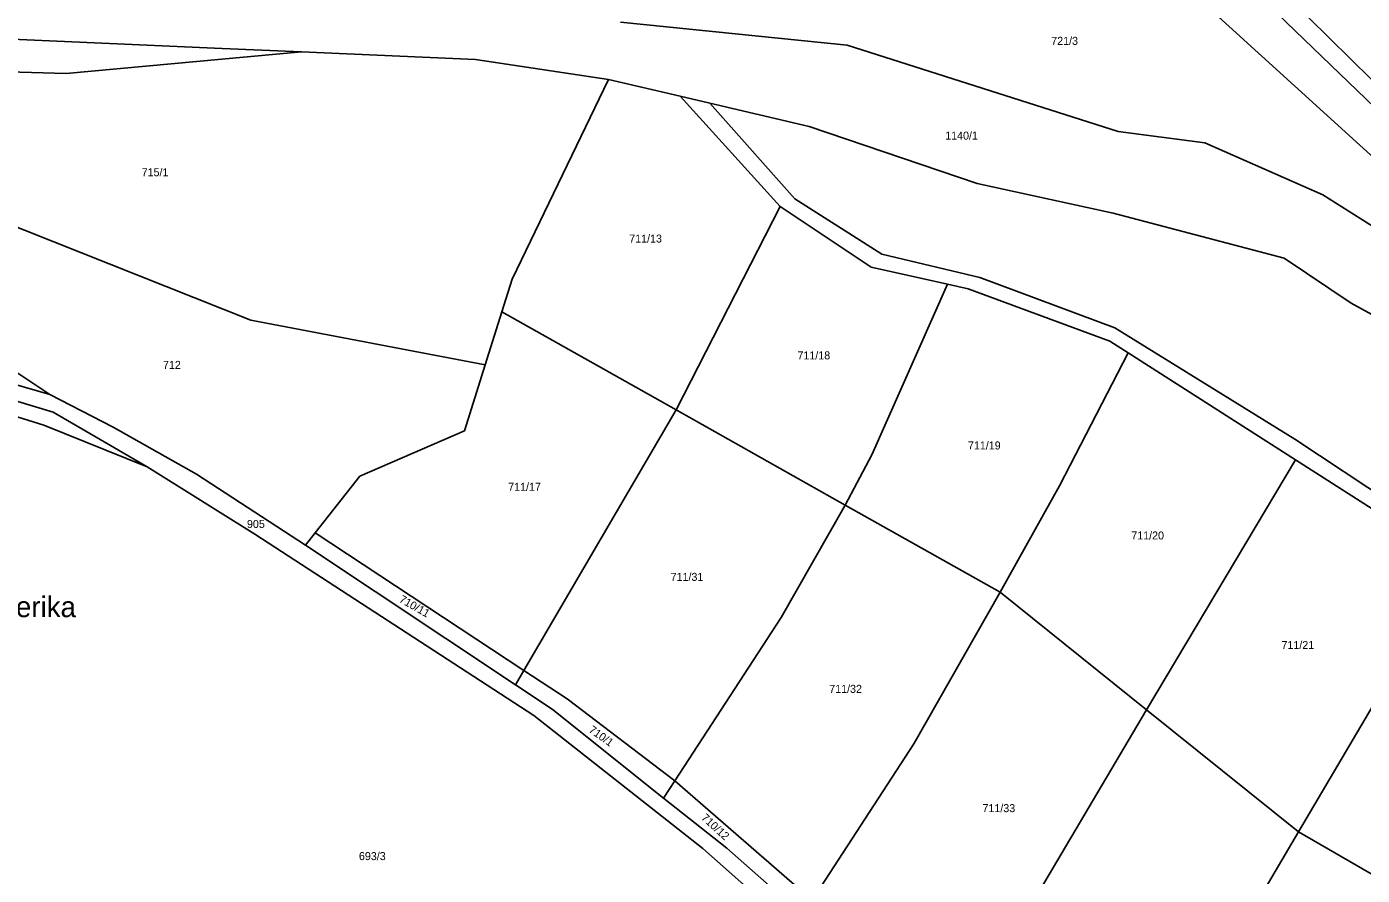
# Model space of a CAD drawing. Extents: x -593358 to -590116, y -1072518 to -1068420.
# Drawn here: x -591160.3 to -590876.6, y -1070557.8 to -1070377.5 of the extents above; entities that cross this region are included whole.
import ezdxf

# ---------------------------------------------------------------- set-up
doc = ezdxf.new("R2010")
doc.units = 0
for name, color, linetype in [('Názvosloví', 7, 'Continuous'), ('Parcela KN', 7, 'Continuous'), ('Parcela ZE', 7, 'Continuous'), ('Parcelní číslo', 7, 'Continuous')]:
    doc.layers.add(name, color=color, linetype=linetype)

msp = doc.modelspace()

# ---------------------------------------------------------------- linework, layer by layer
at = {"layer": 'Parcela KN'}
for p, q in [((-590910.46, -1070353.38), (-590864.84, -1070398.46)), ((-590912.88, -1070357.14), (-590867.01, -1070401.38)), ((-590922.67, -1070361.24), (-590869.49, -1070409.66)), ((-591034.2, -1070376.56), (-590986.04, -1070381.42)), ((-591201.36, -1070378.43), (-591118.81, -1070382.1)), ((-591118.81, -1070382.1), (-591102, -1070382.83)), ((-590986.04, -1070381.42), (-590928.5, -1070399.77)), ((-591151.97, -1070387.4), (-591102, -1070382.83)), ((-591102, -1070382.83), (-591065, -1070384.44)), ((-591065, -1070384.44), (-591036.79, -1070388.72)), ((-591174.16, -1070386.82), (-591151.97, -1070387.4)), ((-591057.21, -1070431.13), (-591036.79, -1070388.72)), ((-591036.79, -1070388.72), (-591021.53, -1070392.27)), ((-591021.53, -1070392.27), (-591000.27, -1070415.72)), ((-591021.53, -1070392.27), (-591015.23, -1070393.74)), ((-590997.17, -1070414.05), (-591015.23, -1070393.74)), ((-591015.23, -1070393.74), (-590994.1, -1070398.66)), ((-590994.1, -1070398.66), (-590958.46, -1070410.82)), ((-590928.5, -1070399.77), (-590910.07, -1070402.17)), ((-590910.07, -1070402.17), (-590885, -1070413.21)), ((-590958.46, -1070410.82), (-590929.54, -1070417.07)), ((-590885, -1070413.21), (-590869.69, -1070422.9)), ((-591173.28, -1070415.77), (-591112.72, -1070439.82)), ((-591000.27, -1070415.72), (-590980.94, -1070428.57)), ((-590978.67, -1070425.84), (-590997.17, -1070414.05)), ((-590929.54, -1070417.07), (-590893.25, -1070426.67)), ((-591155.45, -1070455.63), (-591206.64, -1070421.49)), ((-590957.88, -1070430.77), (-590978.67, -1070425.84)), ((-590893.25, -1070426.67), (-590878.99, -1070436.26)), ((-591155.45, -1070455.63), (-591248.95, -1070428.83)), ((-590980.94, -1070428.57), (-590964.76, -1070432.2)), ((-590929.19, -1070441.47), (-590957.88, -1070430.77)), ((-591248.63, -1070431.46), (-591154.71, -1070459.35)), ((-591059.4, -1070438.09), (-591057.21, -1070431.13)), ((-590964.76, -1070432.2), (-590960.36, -1070433.19)), ((-590960.36, -1070433.19), (-590930.29, -1070444.29)), ((-590878.99, -1070436.26), (-590850.61, -1070451.76)), ((-591062.94, -1070449.33), (-591059.4, -1070438.09)), ((-591022.38, -1070458.92), (-591059.4, -1070438.09)), ((-591112.72, -1070439.82), (-591062.94, -1070449.33)), ((-590890.96, -1070465.13), (-590929.19, -1070441.47)), ((-590930.29, -1070444.29), (-590926.4, -1070446.78)), ((-590926.4, -1070446.78), (-590890.83, -1070469.54)), ((-591067.34, -1070463.33), (-591062.94, -1070449.33)), ((-591156.69, -1070462.11), (-591175.41, -1070456.37)), ((-591141.97, -1070462.54), (-591155.45, -1070455.63)), ((-591154.71, -1070459.35), (-591134.78, -1070471.02)), ((-590986.5, -1070479.11), (-591022.38, -1070458.92)), ((-591134.78, -1070471.02), (-591156.69, -1070462.11)), ((-591124.29, -1070472.54), (-591141.97, -1070462.54)), ((-591089.55, -1070473.01), (-591067.34, -1070463.33)), ((-590847.06, -1070494.27), (-590890.96, -1070465.13)), ((-590890.83, -1070469.54), (-590856.59, -1070491.45)), ((-591111.91, -1070485.28), (-591134.78, -1070471.02)), ((-591101.1, -1070487.6), (-591124.29, -1070472.54)), ((-591099.04, -1070485), (-591089.55, -1070473.01)), ((-590953.54, -1070497.65), (-590986.5, -1070479.11)), ((-591052.64, -1070523.81), (-591111.91, -1070485.28)), ((-591101.1, -1070487.6), (-591099.04, -1070485)), ((-591101.1, -1070487.6), (-591056.51, -1070517.33)), ((-591099.04, -1070485), (-591054.71, -1070514.26)), ((-590922.45, -1070522.6), (-590953.54, -1070497.65)), ((-591054.71, -1070514.26), (-591045.54, -1070520.31)), ((-591056.51, -1070517.33), (-591048.75, -1070522.5)), ((-591045.54, -1070520.31), (-591022.69, -1070537.71)), ((-591016.74, -1070552.08), (-591052.64, -1070523.81)), ((-591048.75, -1070522.5), (-591025.05, -1070541.35)), ((-590890.16, -1070548.51), (-590922.45, -1070522.6)), ((-591022.69, -1070537.71), (-590993.52, -1070563.05)), ((-591025.05, -1070541.35), (-591011.62, -1070552.02)), ((-590856.93, -1070567.76), (-590890.16, -1070548.51)), ((-590973.29, -1070590.47), (-591016.74, -1070552.08)), ((-591011.62, -1070552.02), (-590995.53, -1070566.17))]:
    msp.add_line(p, q, dxfattribs=at)
at = {"layer": 'Parcela ZE'}
for p, q in [((-591022.38, -1070458.92), (-591000.27, -1070415.72)), ((-590980.84, -1070468.44), (-590964.76, -1070432.2)), ((-590926.4, -1070446.78), (-590940.94, -1070475.03)), ((-591054.71, -1070514.26), (-591022.38, -1070458.92)), ((-590986.5, -1070479.11), (-590980.84, -1070468.44)), ((-590890.83, -1070469.54), (-590922.45, -1070522.6)), ((-590940.94, -1070475.03), (-590953.54, -1070497.65)), ((-591000.09, -1070502.98), (-590986.5, -1070479.11)), ((-590890.16, -1070548.51), (-590856.59, -1070491.45)), ((-590953.54, -1070497.65), (-590971.92, -1070529.84)), ((-591022.69, -1070537.71), (-591000.09, -1070502.98)), ((-591056.51, -1070517.33), (-591054.71, -1070514.26)), ((-590922.45, -1070522.6), (-590962.39, -1070590)), ((-590971.92, -1070529.84), (-590993.52, -1070563.05)), ((-591025.05, -1070541.35), (-591022.69, -1070537.71)), ((-590928.95, -1070614.27), (-590890.16, -1070548.51))]:
    msp.add_line(p, q, dxfattribs=at)

# ---------------------------------------------------------------- texts
at = {"layer": 'Názvosloví'}
msp.add_text('Amerika', height=4.4, dxfattribs=at).set_placement((-591171.459, -1070502.93))
at = {"layer": 'Parcelní číslo'}
for s, p in [('721/3', (-590942.706, -1070381.35)), ('1140/1', (-590965.235, -1070401.48)), ('715/1', (-591135.934, -1070409.27)), ('711/13', (-591032.355, -1070423.35)), ('711/18', (-590996.618, -1070448.17)), ('712', (-591131.4, -1070450.19)), ('711/19', (-590960.408, -1070467.3)), ('711/17', (-591058.068, -1070476.09)), ('905', (-591113.558, -1070483.98)), ('711/20', (-590925.707, -1070486.43)), ('711/31', (-591023.565, -1070495.22)), ('711/21', (-590893.802, -1070509.7)), ('711/32', (-590989.867, -1070519.01)), ('711/33', (-590957.32, -1070544.35)), ('693/3', (-591089.777, -1070554.54))]:
    msp.add_text(s, height=1.7, dxfattribs=at).set_placement(p)
for s, rotation, p in [('710/11', 330.13828, (-591081.378, -1070499.604)), ('710/1', 324.69518, (-591041.103, -1070527.216)), ('710/12', 317.6478, (-591017.197, -1070545.741))]:
    msp.add_text(s, height=1.7, rotation=rotation, dxfattribs=at).set_placement(p)

doc.saveas('drawing.dxf')
